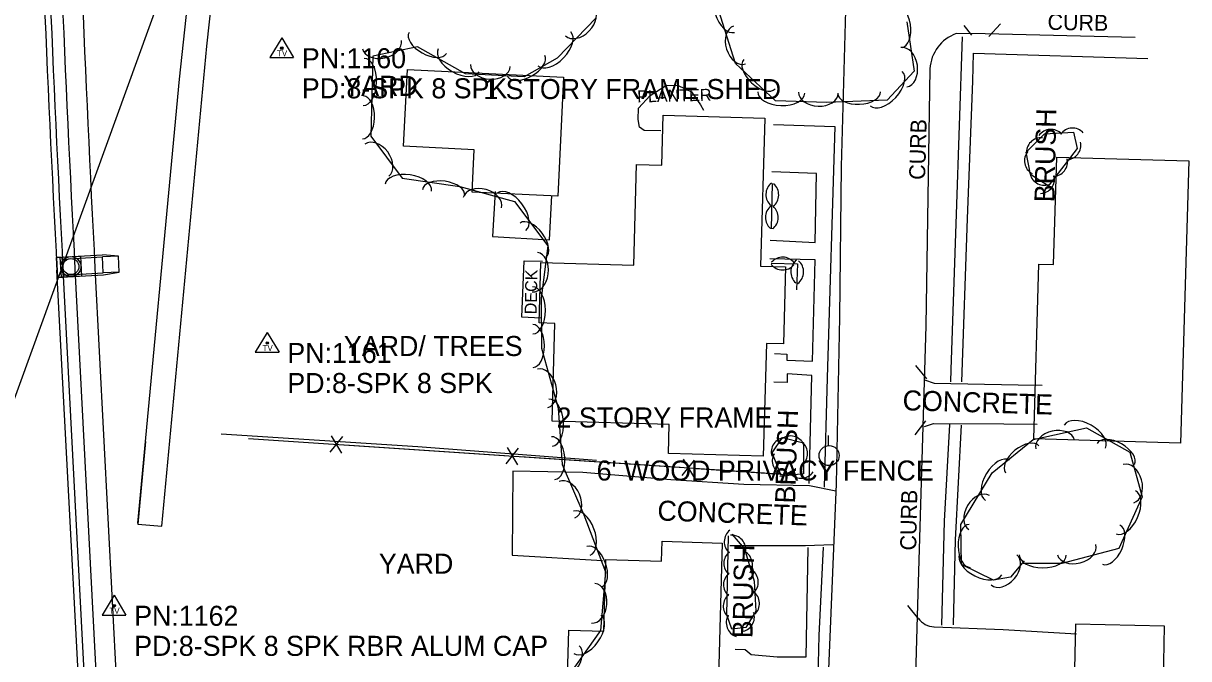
# Model space of a CAD drawing. Extents: x 978516 to 993312, y 1836504 to 1846212.
# Drawn here: x 992490.2 to 992781, y 1842182.6 to 1842341.1 of the extents above; entities that cross this region are included whole.
import ezdxf

# ---------------------------------------------------------------- set-up
doc = ezdxf.new("R2010")
doc.units = 0
for name, color, linetype in [('R_Drainage', 7, 'Continuous'), ('R_Proposed Road', 7, 'Continuous'), ('S_BUILDING', 7, 'Continuous'), ('S_CURB', 7, 'Continuous'), ('S_CURB_ANNOT', 7, 'Continuous'), ('S_DRIVEWAY', 7, 'Continuous'), ('S_DRIVEWAY_ANNOT', 7, 'Continuous'), ('S_EDGE_PAVEMENT', 7, 'Continuous'), ('S_FENCE', 7, 'Continuous'), ('S_FENCE_ANNOT', 7, 'Continuous'), ('S_MISC_STRUCTURES', 7, 'Continuous'), ('S_MISC_STRUCTURES_ANNOT', 7, 'Continuous'), ('S_PARKING', 7, 'Continuous'), ('S_PARKING_ANNOT', 7, 'Continuous'), ('S_SANITARY_SEWER', 7, 'Continuous'), ('S_SECONDARY_CTL', 7, 'Continuous'), ('S_SECONDARY_CTL_ANNOT', 7, 'Continuous'), ('S_SIDEWALK', 7, 'Continuous'), ('S_SURVEY_TEXT_ANNOT', 7, 'Continuous'), ('S_TREE', 7, 'Continuous'), ('S_TREE_ANNOT', 7, 'Continuous'), ('S_UTILITY_POLE', 7, 'Continuous')]:
    doc.layers.add(name, color=color, linetype=linetype)

msp = doc.modelspace()

# ---------------------------------------------------------------- linework, layer by layer
at = {"layer": 'R_Drainage'}
for p, q in [((992518.81, 1842216.39), (992529.18, 1842327.09)), ((992499.93, 1842282.76), (992498.44, 1842282.68)), ((992499.43, 1842282.73), (992509.92, 1842283.29)), ((992499.7, 1842277.74), (992499.43, 1842282.73)), ((992499.96, 1842282.26), (992509.95, 1842282.79)), ((992500.17, 1842278.27), (992499.96, 1842282.26)), ((992504.43, 1842283), (992504.69, 1842278)), ((992513.94, 1842283), (992509.92, 1842283.29)), ((992513.94, 1842283), (992509.95, 1842282.79)), ((992510.16, 1842278.79), (992509.95, 1842282.79)), ((992514.15, 1842279.01), (992513.94, 1842283)), ((992499.7, 1842277.74), (992510.18, 1842278.29)), ((992500.17, 1842278.27), (992510.16, 1842278.79)), ((992514.15, 1842279.01), (992510.16, 1842278.79)), ((992510.18, 1842278.29), (992514.15, 1842279.01)), ((992518.79, 1842216.16), (992524.76, 1842215.6))]:
    msp.add_line(p, q, dxfattribs=at)
for points in [[(992535.97, 1842335.33), (992544.8, 1842415.73), (992545.91, 1842425.64), (992547.03, 1842435.55), (992548.17, 1842445.45), (992549.39, 1842455.88), (992546.93, 1842466.22), (992544.61, 1842476.05), (992542.31, 1842485.89), (992540.03, 1842495.74), (992537.76, 1842505.59), (992535.51, 1842515.45), (992533.13, 1842525.95)], [(992529.18, 1842327.09), (992537.75, 1842406.46), (992538.84, 1842416.39), (992539.94, 1842426.31), (992541.07, 1842436.23), (992542.21, 1842446.14), (992543.11, 1842453.79)], [(992524.76, 1842215.6), (992535.97, 1842335.33)], [(992498.44, 1842282.68), (992498.7, 1842277.69), (992500.2, 1842277.77), (992499.93, 1842282.76)], [(992520.71, 1842236.73), (992518.79, 1842216.16)]]:
    msp.add_lwpolyline(points, dxfattribs=at)
for points in [[(992499.93, 1842282.76), (992500.2, 1842277.77), (992498.7, 1842277.69), (992498.44, 1842282.68)], [(992504.43, 1842283), (992504.69, 1842278), (992499.7, 1842277.74), (992499.43, 1842282.73)]]:
    msp.add_lwpolyline(points, close=True, dxfattribs=at)
for radius in [2.5, 2.5, 2.5, 2, 2, 2]:
    msp.add_circle((992502.06, 1842280.37), radius, dxfattribs=at)
at = {"layer": 'R_Proposed Road'}
for p, q in [((992526.92, 1841743.17), (992498.6, 1842279.5)), ((992528.42, 1841743.25), (992500.1, 1842279.58)), ((992531.42, 1841743.41), (992503.1, 1842279.74)), ((992536.41, 1841743.67), (992508.09, 1842280))]:
    msp.add_line(p, q, dxfattribs=at)
for radius, start in [(5711.58, 180.11115), (5710.08, 180.11115), (5707.08, 180.11115), (5702.08, 180.12608)]:
    msp.add_arc((998202.23, 1842580.69), radius, start, 183.02281, dxfattribs=at)
at = {"layer": 'S_BUILDING'}
for points in [[(992625.03, 1842327.61), (992623.58, 1842297.91), (992602.21, 1842298.96), (992602.72, 1842309.52), (992585.11, 1842310.38), (992586.04, 1842329.51)], [(992675.26, 1842317.4), (992674.21, 1842280.49), (992680.43, 1842280.31), (992679.88, 1842261.08), (992675.64, 1842261.2), (992674.84, 1842233.06), (992651.21, 1842233.73), (992651.41, 1842240.98), (992622.15, 1842241.82), (992622.85, 1842266.2), (992618.96, 1842266.31), (992619.39, 1842281.4), (992642.54, 1842280.74), (992643.26, 1842305.88), (992649.55, 1842305.7), (992649.91, 1842318.12)], [(992781.04, 1842306.74), (992779.01, 1842236.32), (992742.37, 1842237.38), (992743.62, 1842280.97), (992747.33, 1842280.86), (992748.1, 1842307.69)], [(992635.05, 1842189.42), (992635.56, 1842207.29), (992649.47, 1842206.89), (992649.61, 1842211.86), (992664.63, 1842211.43), (992662.91, 1842150.5), (992645.87, 1842150.98), (992646.15, 1842160.8), (992625.51, 1842161.38), (992626.31, 1842189.67)], [(992752.31, 1842168.66), (992774.55, 1842168.21), (992775.01, 1842190.7), (992752.77, 1842191.15)]]:
    msp.add_lwpolyline(points, close=True, dxfattribs=at)
at = {"layer": 'S_CURB'}
for points in [[(992726.93, 1842338.09), (992725.03, 1842340.52)], [(992731.12, 1842337.77), (992734.09, 1842340.96)], [(992715.72, 1842252.35), (992712.97, 1842255.69)], [(992715.32, 1842241.9), (992712.68, 1842238.42)], [(992713.69, 1842192.44), (992710.98, 1842195.83)]]:
    msp.add_lwpolyline(points, dxfattribs=at)
at = {"layer": 'S_DRIVEWAY'}
for points in [[(992715.08, 1842252.1), (992717.54, 1842251.31), (992738.46, 1842250.92), (992744.46, 1842250.8)], [(992715.12, 1842240.51), (992717.31, 1842241.23), (992734.93, 1842241.2), (992743.21, 1842241.07)], [(992717.48, 1842190.52), (992734.77, 1842189.82), (992753.02, 1842188.75)]]:
    msp.add_lwpolyline(points, dxfattribs=at)
msp.add_ellipse((992717.67, 1842195.62), major_axis=(3.59, -3.71), ratio=0.979388, start_param=4.582693, end_param=5.464853, dxfattribs=at)
at = {"layer": 'S_EDGE_PAVEMENT'}
for points in [[(992683.09, 1841927.49), (992684.24, 1841952.57), (992685.37, 1841996.83), (992687.17, 1842052.87), (992688.75, 1842114.89), (992690.9, 1842171.87), (992693.13, 1842226.16), (992693.94, 1842267.75), (992694.35, 1842305.35), (992696.03, 1842365.29), (992697.9, 1842417.52), (992700.23, 1842492.62), (992701.74, 1842547), (992702.86, 1842579.81)], [(992767.7, 1842337.54), (992730.26, 1842338.47), (992722.98, 1842338.5)], [(992716.45, 1842329.74), (992715.4, 1842265.64), (992713.29, 1842193.2), (992711.1, 1842116.31), (992708.42, 1842026.36), (992706.5, 1841954.83)]]:
    msp.add_lwpolyline(points, dxfattribs=at)
msp.add_ellipse((992726.47, 1842329.08), major_axis=(3.77, 9.31), ratio=0.999959, start_param=0.739543, end_param=1.88984, dxfattribs=at)
at = {"layer": 'S_FENCE'}
for p, q in [((992588.67, 1842235.41), (992539.61, 1842238.58)), ((992566.78, 1842234.07), (992569.91, 1842237.97)), ((992567.05, 1842238.16), (992569.64, 1842233.88)), ((992633.28, 1842232.01), (992588.67, 1842235.41)), ((992610.69, 1842231.15), (992613.82, 1842235.05)), ((992610.96, 1842235.24), (992613.55, 1842230.96)), ((992654.59, 1842228.23), (992657.73, 1842232.13)), ((992654.87, 1842232.32), (992657.46, 1842228.04))]:
    msp.add_line(p, q, dxfattribs=at)
for points in [[(992546.39, 1842237.48), (992566.35, 1842236.15)], [(992546.39, 1842237.48), (992678.9, 1842228.67)], [(992570.34, 1842235.89), (992590.3, 1842234.56)], [(992590.3, 1842234.56), (992610.26, 1842233.23)], [(992614.25, 1842232.97), (992634.21, 1842231.64)], [(992634.21, 1842231.64), (992654.16, 1842230.31)], [(992658.16, 1842230.05), (992678.11, 1842228.72)], [(992678.11, 1842228.72), (992678.9, 1842228.67)]]:
    msp.add_lwpolyline(points, dxfattribs=at)
at = {"layer": 'S_MISC_STRUCTURES'}
for points in [[(992645.18, 1842314.3), (992644, 1842315.12), (992643.64, 1842317.08), (992643.7, 1842319.87), (992646.6, 1842323.08), (992650.72, 1842325.65), (992653.6, 1842325.58), (992656.94, 1842323.94), (992659.18, 1842320.74), (992659.99, 1842319.42)], [(992649.33, 1842314.22), (992645.18, 1842314.3)], [(992619.32, 1842267.49), (992614.64, 1842267.76), (992615.21, 1842281.84), (992619.73, 1842281.75)]]:
    msp.add_lwpolyline(points, dxfattribs=at)
at = {"layer": 'S_PARKING'}
for points in [[(992692.94, 1842224.37), (992686.39, 1842225.71), (992670.02, 1842226.06), (992651.81, 1842227.18), (992629.81, 1842228.98), (992612.35, 1842229.33), (992612.23, 1842208.38), (992634.71, 1842207.09)], [(992692.2, 1842210.94), (992685.37, 1842210.74), (992666.5, 1842210.72)]]:
    msp.add_lwpolyline(points, dxfattribs=at)
at = {"layer": 'S_SANITARY_SEWER'}
msp.add_line((992525.85, 1842351.91), (992383.83, 1841960.72), dxfattribs=at)
at = {"layer": 'S_SECONDARY_CTL'}
for p, q in [((992554.7, 1842337.46), (992551.69, 1842332.51)), ((992554.7, 1842337.46), (992557.65, 1842332.51)), ((992551.69, 1842332.51), (992557.65, 1842332.51)), ((992551.09, 1842263.95), (992548.08, 1842259)), ((992551.09, 1842263.95), (992554.04, 1842259)), ((992548.08, 1842259), (992554.04, 1842259)), ((992512.86, 1842198.39), (992509.85, 1842193.43)), ((992512.86, 1842198.39), (992515.81, 1842193.43)), ((992509.85, 1842193.43), (992515.81, 1842193.43))]:
    msp.add_line(p, q, dxfattribs=at)
for centre, radius in [((992554.7, 1842334.85), 0.311), ((992554.7, 1842334.85), 0.183), ((992554.7, 1842334.85), 0.103), ((992551.09, 1842261.34), 0.311), ((992551.09, 1842261.34), 0.183), ((992551.09, 1842261.34), 0.103), ((992512.86, 1842195.78), 0.311), ((992512.86, 1842195.78), 0.183), ((992512.86, 1842195.78), 0.103)]:
    msp.add_circle(centre, radius, dxfattribs=at)
at = {"layer": 'S_SIDEWALK'}
for points in [[(992724.51, 1842337.73), (992723.01, 1842293.45), (992721.64, 1842254.72), (992721.58, 1842251.66)], [(992724.44, 1842251.63), (992725.86, 1842292.38), (992727.16, 1842326.61), (992727.3, 1842333.6), (992770.81, 1842332.29)], [(992677.45, 1842315.79), (992692.69, 1842315.33), (992690.85, 1842252.66), (992690.04, 1842225.37)], [(992676.6, 1842286.97), (992687.79, 1842286.43), (992688.15, 1842303.57), (992676.99, 1842303.99)], [(992607.93, 1842299.07), (992607.32, 1842287.89), (992621.53, 1842287.03), (992622.09, 1842298.14)], [(992677.66, 1842258.71), (992680.74, 1842258.57), (992680.71, 1842257), (992687.15, 1842256.78), (992687.81, 1842282.06), (992676.51, 1842282.32)], [(992686.3, 1842226.24), (992687.01, 1842253.2), (992680.87, 1842253.64), (992680.82, 1842251.46), (992677.52, 1842251.52)], [(992719.43, 1842190.9), (992720.13, 1842216.84), (992721.46, 1842240.96)], [(992724.29, 1842240.83), (992722.79, 1842212.24), (992722.23, 1842191)], [(992685.99, 1842210.32), (992685.53, 1842182.97), (992678.33, 1842182.99), (992671.83, 1842183.54), (992670.33, 1842184.82), (992667.88, 1842184.87)], [(992689.8, 1842210.42), (992688.75, 1842188.4), (992688.06, 1842160.42), (992689.46, 1842154.35)]]:
    msp.add_lwpolyline(points, dxfattribs=at)
at = {"layer": 'S_TREE'}
for points in [[(992710.7, 1842341.45), (992712.51, 1842329.12), (992705.77, 1842321.91), (992690.73, 1842321.32), (992677.9, 1842321.71), (992667.91, 1842331.04), (992662.11, 1842349.46)], [(992633.16, 1842342.4), (992623.46, 1842332.4), (992615.2, 1842327.73), (992600.54, 1842328.44), (992588.55, 1842335.19), (992577.42, 1842332.83), (992576.95, 1842312.88), (992584.77, 1842302.43), (992599.1, 1842300.34), (992612.82, 1842296.59), (992621.12, 1842285.56), (992619.4, 1842272.5), (992619.49, 1842260.07), (992623.65, 1842245.04), (992624.7, 1842230.99), (992630.11, 1842218.47), (992635.51, 1842204.22), (992634.24, 1842189.58), (992626.74, 1842179.02)], [(992745.96, 1842300.55), (992741.58, 1842303.36), (992740.5, 1842308.94), (992745.07, 1842313.51), (992752.3, 1842313.94), (992753.2, 1842309.83), (992745.93, 1842300.47)], [(992676.95, 1842289.77), (992677.18, 1842301.11)], [(992677.23, 1842289.83), (992677.23, 1842289.93)], [(992676.86, 1842281.2), (992683.4, 1842281.07), (992683.19, 1842274.62)], [(992676.91, 1842280.92), (992677.01, 1842280.92)], [(992739.97, 1842206.98), (992736.55, 1842202.94), (992732.35, 1842202.13), (992724.33, 1842206.11), (992724.15, 1842216.01), (992731.97, 1842228.96), (992742.21, 1842237.22), (992755.51, 1842240.2), (992766.36, 1842234.1), (992769.39, 1842222.94), (992763.59, 1842210.07), (992749.41, 1842206.31), (992739.69, 1842206.34)], [(992679.35, 1842228.31), (992677.06, 1842233.92), (992679.66, 1842237.75), (992684.89, 1842236.41), (992684.9, 1842228.65), (992678.96, 1842228.05)], [(992666.98, 1842213.65), (992670.2, 1842210.02), (992672.63, 1842201.95), (992673.02, 1842194.41), (992670.51, 1842190.39), (992667.04, 1842189.92), (992665.74, 1842193.49), (992666.18, 1842213.2)]]:
    msp.add_lwpolyline(points, dxfattribs=at)
for centre, start, end in [((992746.62, 1842310.97), 42.5546, 144.1515), ((992752.05, 1842311.29), 42.5546, 144.1515), ((992744.19, 1842308.87), 84.2466, 185.8435), ((992750.47, 1842310.64), 271.323, 12.9199), ((992743.7, 1842306.78), 140.1454, 241.7423), ((992747.14, 1842306.48), 271.323, 12.9199), ((992745.02, 1842304.31), 186.4737, 288.0706), ((992743.95, 1842302.26), 271.323, 12.9199), ((992679.16, 1842298.36), 128.0388, 229.6358), ((992675.08, 1842298.28), 308.0388, 49.6358), ((992679.04, 1842292.62), 128.0388, 229.6358), ((992674.97, 1842292.64), 308.0388, 49.6358), ((992679.71, 1842279.1), 38.0388, 139.6358), ((992679.72, 1842283.18), 218.0388, 319.6358), ((992685.37, 1842279.07), 127.2938, 228.8907), ((992681.3, 1842279.06), 307.2938, 48.8907), ((992680.5, 1842234.12), 95.0106, 196.6075), ((992681.67, 1842234.49), 24.8442, 126.4411), ((992682.27, 1842233.75), 309.2143, 50.8112), ((992680.75, 1842231.92), 151.3415, 252.9384), ((992684.3, 1842231.23), 224.8944, 326.4913), ((992668.77, 1842211.76), 127.917, 229.514), ((992666.86, 1842209.77), 350.7258, 92.3227), ((992668.54, 1842206.06), 326.0051, 67.602), ((992668.65, 1842206.32), 127.917, 229.514), ((992668.57, 1842201.02), 127.917, 229.514), ((992669.98, 1842201.65), 312.1743, 53.7712), ((992668.52, 1842195.73), 127.917, 229.514), ((992670.29, 1842196.35), 312.1743, 53.7712), ((992669.27, 1842191.56), 149.2762, 250.8732), ((992669.01, 1842192.95), 277.162, 18.7589)]:
    msp.add_arc(centre, 3.64, start, end, dxfattribs=at)
for centre, major_axis, ratio in [((992665.92, 1842344.41), (1.76, -5.6), 0.55008), ((992628.98, 1842341.51), (3.45, 3.56), 0.685311), ((992708.72, 1842340.33), (-0.78, 5.29), 0.540699), ((992668.95, 1842335.65), (1.49, -4.73), 0.685311), ((992591.12, 1842336.18), (4.66, -2.62), 0.540699), ((992622.72, 1842334.69), (4.09, 4.21), 0.55008), ((992579.69, 1842335.75), (4.85, 1.03), 0.685311), ((992598.85, 1842331.82), (5.11, -2.88), 0.55008), ((992709.96, 1842330.1), (-0.72, 4.9), 0.685311), ((992575.15, 1842326.45), (0.14, 5.87), 0.55008), ((992615.68, 1842330.44), (4.65, 2.63), 0.540699), ((992673.9, 1842328.35), (3.91, -3.65), 0.540699), ((992606.77, 1842330.52), (4.95, -0.24), 0.685311), ((992705.56, 1842324.78), (4.01, 4.29), 0.55008), ((992574.94, 1842317.59), (0.13, 5.35), 0.540699), ((992679.38, 1842323.79), (5.87, -0.18), 0.55008), ((992688.64, 1842323.76), (4.95, -0.15), 0.685311), ((992698.78, 1842323.76), (5.34, 0.21), 0.540699), ((992578.42, 1842306.93), (-2.97, 3.97), 0.685311), ((992586.29, 1842300.06), (-5.81, 0.85), 0.55008), ((992595.07, 1842298.79), (-5.29, 0.77), 0.540699), ((992604.78, 1842296.32), (-4.78, 1.31), 0.685311), ((992612.07, 1842294.06), (-3.53, 4.69), 0.55008), ((992617.4, 1842286.97), (-3.21, 4.27), 0.540699), ((992617.85, 1842278.99), (0.65, 4.91), 0.685311), ((992617.3, 1842269.46), (-0.04, 5.87), 0.55008), ((992617.37, 1842260.59), (-0.04, 5.35), 0.540699), ((992619.8, 1842250.02), (-1.32, 4.78), 0.685311), ((992621.79, 1842241.46), (-0.44, 5.85), 0.55008), ((992755.12, 1842237.99), (-5.12, 2.87), 0.55008), ((992747.72, 1842236.01), (-4.84, -1.09), 0.685311), ((992622.45, 1842232.61), (-0.4, 5.33), 0.540699), ((992739.5, 1842232.31), (-4.16, -3.35), 0.540699), ((992762.85, 1842233.64), (-4.66, 2.62), 0.540699), ((992733.32, 1842227.09), (-3.03, -5.02), 0.55008), ((992766.01, 1842226.27), (-1.3, 4.78), 0.685311), ((992625.89, 1842222.23), (-1.97, 4.55), 0.685311), ((992728.76, 1842219.03), (-2.56, -4.24), 0.685311), ((992765.33, 1842219.1), (2.41, 5.35), 0.55008), ((992629.59, 1842213.85), (-2.08, 5.49), 0.55008), ((992726.37, 1842210.71), (0.1, -5.35), 0.540699), ((992761.69, 1842211.02), (2.2, 4.88), 0.540699), ((992632.73, 1842205.56), (-1.89, 5), 0.540699), ((992753.1, 1842209.76), (4.79, 1.27), 0.685311), ((992729.13, 1842206.1), (5.26, -2.61), 0.55008), ((992734.95, 1842204.74), (3.21, 3.78), 0.685311), ((992744.61, 1842208.45), (5.87, -0.02), 0.55008), ((992632.44, 1842196.38), (0.43, 4.94), 0.685311), ((992630.98, 1842188.66), (3.4, 4.79), 0.55008), ((992625.85, 1842181.43), (3.09, 4.36), 0.540699)]:
    msp.add_ellipse(centre, major_axis=major_axis, ratio=ratio, start_param=3.141593, end_param=6.283185, dxfattribs=at)
at = {"layer": 'S_UTILITY_POLE'}
msp.add_line((992691.15, 1842235.76), (992691.15, 1842238.24), dxfattribs=at)
msp.add_circle((992691.3, 1842233.24), 2.5, dxfattribs=at)

# ---------------------------------------------------------------- texts
at = {"layer": 'S_CURB_ANNOT'}
for rotation, p in [(358.8373, (992745.78, 1842339.46)), (88.3638, (992715.24, 1842301.97)), (88.8373, (992713.02, 1842209.53))]:
    msp.add_text('CURB', height=4, rotation=rotation, dxfattribs=at).set_placement(p)
at = {"layer": 'S_DRIVEWAY_ANNOT'}
msp.add_text('CONCRETE', height=5, rotation=358.3153, dxfattribs=at).set_placement((992709.58, 1842244.56))
at = {"layer": 'S_FENCE_ANNOT'}
msp.add_text("6' WOOD PRIVACY FENCE", height=5, dxfattribs=at).set_placement((992633.28, 1842227.01))
at = {"layer": 'S_MISC_STRUCTURES_ANNOT'}
for s, rotation, p in [('PLANTER', 1.4165, (992643.45, 1842321.3)), ('DECK', 88.8373, (992618.3, 1842268.45))]:
    msp.add_text(s, height=3, rotation=rotation, dxfattribs=at).set_placement(p)
at = {"layer": 'S_PARKING_ANNOT'}
msp.add_text('CONCRETE', height=5, rotation=358.0568, dxfattribs=at).set_placement((992648.38, 1842217.06))
at = {"layer": 'S_SECONDARY_CTL'}
for p in [(992553.5, 1842332.84), (992549.89, 1842259.33), (992511.66, 1842193.77)]:
    msp.add_text('TV', height=1.5, dxfattribs=at).set_placement(p)
at = {"layer": 'S_SECONDARY_CTL_ANNOT'}
for s, p in [('PN:1160', (992559.7, 1842329.85)), ('PD:8-SPK 8 SPK', (992559.7, 1842322.35)), ('PN:1161', (992556.09, 1842256.34)), ('PD:8-SPK 8 SPK', (992556.09, 1842248.84)), ('PN:1162', (992517.86, 1842190.78)), ('PD:8-SPK 8 SPK RBR ALUM CAP', (992517.86, 1842183.28))]:
    msp.add_text(s, height=5, dxfattribs=at).set_placement(p)
at = {"layer": 'S_SURVEY_TEXT_ANNOT'}
for s, p in [('YARD', (992570.06, 1842322.97)), ('1 STORY FRAME SHED', (992605, 1842322.16)), ('YARD/ TREES', (992570.21, 1842258.07)), ('2 STORY FRAME', (992623.28, 1842240.24)), ('YARD', (992578.93, 1842203.78))]:
    msp.add_text(s, height=5, dxfattribs=at).set_placement(p)
at = {"layer": 'S_TREE_ANNOT'}
for rotation, p in [(88.8373, (992747.53, 1842296.38)), (88.1711, (992682.79, 1842221.23)), (88.8373, (992672.16, 1842187.64))]:
    msp.add_text('BRUSH', height=5, rotation=rotation, dxfattribs=at).set_placement(p)

doc.saveas('drawing.dxf')
